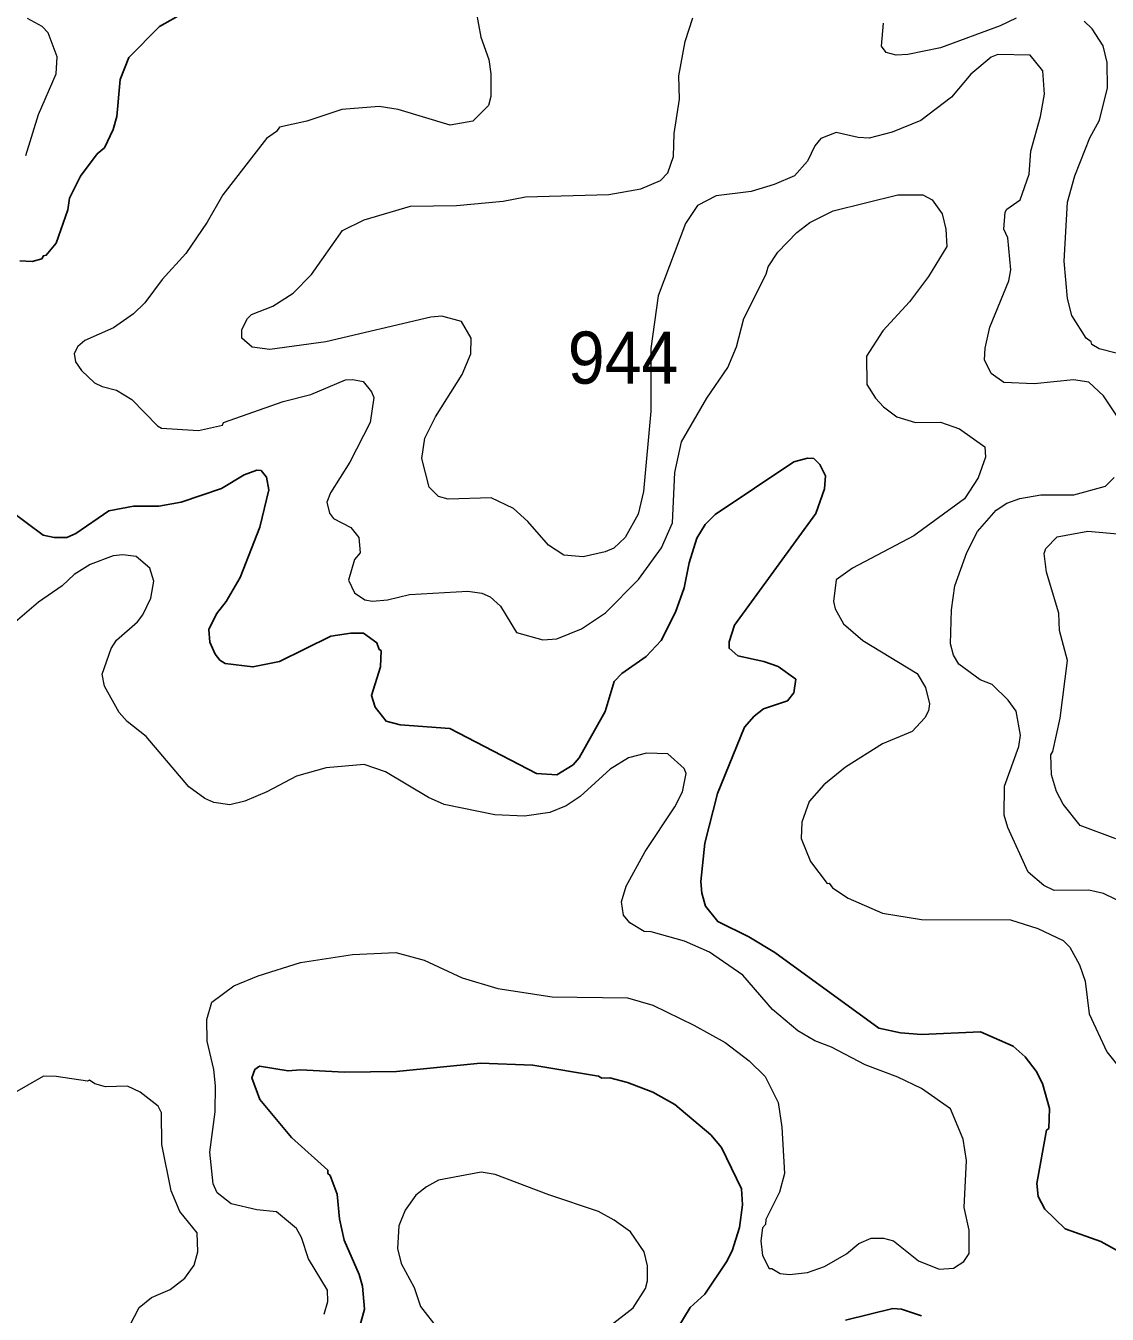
# Model space of a CAD drawing. Extents: x 447.8 to 473.9, y 7733.1 to 7760.8.
# Drawn here: x 458.238 to 459.898, y 7739.144 to 7741.122 of the extents above; entities that cross this region are included whole.
import ezdxf

# ---------------------------------------------------------------- set-up
doc = ezdxf.new("R2010")
doc.units = 0
doc.header["$LTSCALE"] = 0.032
doc.layers.add('1', color=7, linetype='Continuous', lineweight=25)
doc.layers.add('2', color=7, linetype='Continuous', lineweight=13)
doc.layers.add('21', color=7, linetype='Continuous')

msp = doc.modelspace()

# ---------------------------------------------------------------- linework, layer by layer
at = {"layer": '1'}
for points in [[(458.2289, 7740.7613), (458.248, 7740.7605), (458.2626, 7740.7642), (458.2651, 7740.7691), (458.2694, 7740.77), (458.2847, 7740.7883), (458.3024, 7740.8395), (458.3051, 7740.8577), (458.3219, 7740.8914), (458.3475, 7740.9256), (458.3587, 7740.9347), (458.3722, 7740.9629), (458.378, 7740.9829), (458.3827, 7741.0399), (458.3961, 7741.0733), (458.4434, 7741.1209), (458.5159, 7741.1624)], [(459.7983, 7739.4979), (459.7889, 7739.5169), (459.7718, 7739.5388), (459.7534, 7739.5556), (459.7034, 7739.5773), (459.6127, 7739.5735), (459.5807, 7739.5757), (459.5472, 7739.5832), (459.3877, 7739.699), (459.3478, 7739.7232), (459.3, 7739.7469), (459.2813, 7739.7706), (459.2756, 7739.7901), (459.2741, 7739.8082), (459.2805, 7739.8671), (459.2996, 7739.9433), (459.3413, 7740.0451), (459.3561, 7740.0622), (459.3703, 7740.0735), (459.4072, 7740.0859), (459.4167, 7740.0979), (459.4198, 7740.1187), (459.393, 7740.1383), (459.3709, 7740.1463), (459.3309, 7740.155), (459.3176, 7740.1664), (459.3174, 7740.1761), (459.3258, 7740.2021), (459.4504, 7740.3734), (459.4638, 7740.411), (459.4655, 7740.431), (459.4567, 7740.4488), (459.4474, 7740.458), (459.4376, 7740.4582), (459.417, 7740.4526), (459.296, 7740.3719), (459.281, 7740.3563), (459.2682, 7740.3356), (459.2563, 7740.2976), (459.2483, 7740.2591), (459.2351, 7740.2218), (459.2131, 7740.1785), (459.1902, 7740.1536), (459.1528, 7740.1278), (459.1413, 7740.1155), (459.1271, 7740.0691), (459.0873, 7739.9979), (459.078, 7739.9875), (459.0531, 7739.9719), (459.0221, 7739.9743), (458.889, 7740.0431), (458.8127, 7740.0486), (458.7911, 7740.0544), (458.7743, 7740.076), (458.7684, 7740.0937), (458.7827, 7740.138), (458.7835, 7740.1627), (458.7803, 7740.1645), (458.7766, 7740.1748), (458.7562, 7740.1896), (458.7367, 7740.1897), (458.7061, 7740.185), (458.6273, 7740.1459), (458.5867, 7740.1377), (458.5442, 7740.1432), (458.5361, 7740.1479), (458.5285, 7740.1572), (458.5207, 7740.1758), (458.519, 7740.195), (458.5306, 7740.2194), (458.5455, 7740.2384), (458.5669, 7740.2752), (458.5974, 7740.3521), (458.6111, 7740.4098), (458.6077, 7740.4289), (458.5991, 7740.4396), (458.5927, 7740.4398), (458.5732, 7740.4325), (458.5385, 7740.4119), (458.4765, 7740.3907), (458.4424, 7740.3846), (458.4032, 7740.3845), (458.3655, 7740.3774), (458.3149, 7740.3426), (458.3009, 7740.3365), (458.2814, 7740.3365), (458.2648, 7740.3402), (458.2124, 7740.379)], [(458.7396, 7739.0846), (458.7578, 7739.1514), (458.7547, 7739.1866), (458.7497, 7739.2049), (458.7267, 7739.2575), (458.7197, 7739.2903), (458.7161, 7739.328), (458.7054, 7739.3566), (458.7018, 7739.3597), (458.7016, 7739.3648), (458.646, 7739.4151), (458.5971, 7739.4734), (458.5849, 7739.5065), (458.5896, 7739.5195), (458.5965, 7739.5247), (458.6405, 7739.5173), (458.6599, 7739.5188), (458.7274, 7739.5156), (458.8072, 7739.5164), (458.9359, 7739.5292), (459.0163, 7739.526), (459.117, 7739.5092), (459.1221, 7739.506), (459.1344, 7739.5066), (459.1615, 7739.4996), (459.2002, 7739.4848), (459.2343, 7739.4657), (459.2895, 7739.4192), (459.3059, 7739.3996), (459.3367, 7739.3362), (459.3382, 7739.3117), (459.3335, 7739.2771), (459.322, 7739.2411), (459.3135, 7739.2241), (459.2802, 7739.1747), (459.2575, 7739.1543), (459.239, 7739.1231)], [(459.7921, 7739.3245), (459.7896, 7739.3444), (459.8048, 7739.4263), (459.808, 7739.429), (459.8094, 7739.4599), (459.7983, 7739.4979)], [(460.0781, 7739.1359), (460.0208, 7739.156), (460.0018, 7739.1688), (459.9653, 7739.2044), (459.9268, 7739.234), (459.8878, 7739.2552), (459.8334, 7739.2749), (459.8021, 7739.305), (459.7921, 7739.3245)], [(459.4962, 7739.1346), (459.5687, 7739.1525), (459.5821, 7739.1516), (459.6128, 7739.1414)]]:
    msp.add_lwpolyline(points, dxfattribs=at)
at = {"layer": '2'}
for points in [[(458.9256, 7741.1637), (458.9366, 7741.1047), (458.9486, 7741.0706), (458.9518, 7741.0482), (458.9517, 7741.0138), (458.9484, 7741), (458.924, 7740.9759), (458.8894, 7740.9697), (458.8094, 7740.9937), (458.7806, 7740.9985), (458.7229, 7740.9938), (458.6692, 7740.9757), (458.6273, 7740.9663), (458.6229, 7740.96), (458.6074, 7740.949), (458.5403, 7740.8628), (458.5165, 7740.8207), (458.4839, 7740.7728), (458.4471, 7740.7327), (458.4209, 7740.697), (458.4033, 7740.6801), (458.3725, 7740.6583), (458.3288, 7740.6392), (458.318, 7740.6298), (458.3123, 7740.6192), (458.3145, 7740.6061), (458.3236, 7740.5927), (458.3436, 7740.5742), (458.3551, 7740.5682), (458.3773, 7740.5627), (458.4006, 7740.5486), (458.44, 7740.508), (458.4462, 7740.5046), (458.5032, 7740.5008), (458.5397, 7740.509), (458.5415, 7740.5133), (458.6331, 7740.5452), (458.6754, 7740.5558), (458.7287, 7740.5784), (458.7402, 7740.5793), (458.7559, 7740.5761), (458.7686, 7740.5602), (458.7722, 7740.5514), (458.7668, 7740.5133), (458.7354, 7740.4519), (458.7058, 7740.4053), (458.7002, 7740.3907), (458.7041, 7740.3737), (458.7105, 7740.3655), (458.737, 7740.3516), (458.7491, 7740.3366), (458.7514, 7740.3127), (458.7427, 7740.3026), (458.7331, 7740.271), (458.7424, 7740.2516), (458.7583, 7740.2405), (458.7704, 7740.2387), (458.7931, 7740.241), (458.8268, 7740.249), (458.9165, 7740.2538), (458.9379, 7740.2509), (458.9508, 7740.2454), (458.9668, 7740.2309), (458.9912, 7740.1907), (459.0317, 7740.1794), (459.0533, 7740.1807), (459.091, 7740.196), (459.128, 7740.2208), (459.1782, 7740.2718), (459.2139, 7740.3204), (459.2308, 7740.3589), (459.2341, 7740.4361), (459.2442, 7740.4833), (459.2834, 7740.5506), (459.3157, 7740.5977), (459.3289, 7740.6293), (459.3403, 7740.6725), (459.3743, 7740.7406), (459.3776, 7740.7519), (459.3924, 7740.7747), (459.4215, 7740.8047), (459.4414, 7740.82), (459.477, 7740.838), (459.5763, 7740.8629), (459.6151, 7740.8627), (459.6291, 7740.855), (459.6444, 7740.8334)], [(458.238, 7740.9228), (458.2578, 7740.986), (458.2845, 7741.0486), (458.2864, 7741.0746), (458.2722, 7741.1112), (458.263, 7741.1212), (458.2406, 7741.1334)], [(459.6116, 7740.9766), (459.5677, 7740.9588), (459.5325, 7740.9497), (459.5155, 7740.9505), (459.4817, 7740.9583), (459.4583, 7740.9494), (459.4493, 7740.9381), (459.4379, 7740.9144), (459.4178, 7740.8916), (459.3867, 7740.8784), (459.3514, 7740.8679), (459.2978, 7740.8613), (459.2689, 7740.8465), (459.2507, 7740.8186), (459.2086, 7740.7075), (459.1972, 7740.6269), (459.1972, 7740.5307), (459.1859, 7740.4069), (459.178, 7740.3721), (459.1578, 7740.3365), (459.1406, 7740.3203), (459.1273, 7740.3142), (459.0937, 7740.3069), (459.0638, 7740.3093), (459.0405, 7740.3247), (459.0087, 7740.3612), (458.9866, 7740.3811), (458.9521, 7740.3972), (458.8864, 7740.3952), (458.8715, 7740.3992), (458.8573, 7740.4136), (458.8461, 7740.4579), (458.8505, 7740.489), (458.8667, 7740.5218), (458.9079, 7740.5868), (458.9213, 7740.6187), (458.9215, 7740.6428), (458.9068, 7740.6681), (458.8768, 7740.6762), (458.8597, 7740.6746), (458.6985, 7740.637), (458.6127, 7740.6252), (458.5857, 7740.6287), (458.5694, 7740.6424), (458.5696, 7740.6557), (458.5782, 7740.6728), (458.5843, 7740.6791), (458.6171, 7740.6917), (458.6483, 7740.7116), (458.6765, 7740.7401), (458.7239, 7740.808), (458.7575, 7740.8245), (458.8285, 7740.8454), (458.8993, 7740.8463), (458.9709, 7740.8528), (459.0048, 7740.8598), (459.1327, 7740.863), (459.1819, 7740.872), (459.2123, 7740.8848), (459.2233, 7740.8962), (459.2323, 7740.9213), (459.2332, 7740.9568), (459.2412, 7741.0094), (459.2405, 7741.0454), (459.2501, 7741.0983), (459.262, 7741.1345)], [(459.7579, 7741.1339), (459.7333, 7741.1222), (459.6421, 7741.0882), (459.5919, 7741.078), (459.574, 7741.0771), (459.5585, 7741.0814), (459.5515, 7741.0911), (459.5546, 7741.1265)], [(459.9679, 7740.605), (459.8856, 7740.6263), (459.874, 7740.6329), (459.8732, 7740.6367), (459.8656, 7740.6428), (459.8433, 7740.6775), (459.8369, 7740.7036), (459.832, 7740.7606), (459.837, 7740.8512), (459.8483, 7740.8918), (459.8711, 7740.9501), (459.886, 7740.9773), (459.8985, 7741.0271), (459.8977, 7741.0658), (459.8914, 7741.0912), (459.8749, 7741.1174), (459.8624, 7741.1292)], [(459.7796, 7741.0769), (459.7298, 7741.078), (459.7197, 7741.0738), (459.6883, 7741.048), (459.659, 7741.0124), (459.6116, 7740.9766)], [(459.9185, 7740.514), (459.8922, 7740.554), (459.8697, 7740.5749), (459.8461, 7740.5785), (459.7858, 7740.5723), (459.7391, 7740.5746), (459.7198, 7740.5882), (459.7094, 7740.6093), (459.7105, 7740.6274), (459.7179, 7740.6595), (459.7469, 7740.7305), (459.7501, 7740.7476), (459.7455, 7740.7966), (459.7391, 7740.8097), (459.7413, 7740.8358), (459.744, 7740.8405), (459.7644, 7740.8549), (459.7782, 7740.8943), (459.7807, 7740.9296), (459.7952, 7740.9829), (459.8015, 7741.0174), (459.7991, 7741.053), (459.7796, 7741.0769)], [(459.6444, 7740.8334), (459.6499, 7740.81), (459.6516, 7740.7832), (459.6235, 7740.7372), (459.5943, 7740.6982), (459.5536, 7740.6536)], [(459.5536, 7740.6536), (459.5284, 7740.6151), (459.529, 7740.5716), (459.5421, 7740.5503), (459.5543, 7740.5372), (459.575, 7740.5219), (459.6036, 7740.5128), (459.6421, 7740.5135), (459.6713, 7740.5033), (459.71, 7740.4759), (459.7109, 7740.4596), (459.6999, 7740.4281), (459.6786, 7740.3956), (459.6008, 7740.3392), (459.5067, 7740.2896), (459.4816, 7740.2716), (459.4777, 7740.2383), (459.4804, 7740.2267), (459.4933, 7740.204), (459.5228, 7740.1784), (459.6061, 7740.1275), (459.6187, 7740.1063), (459.625, 7740.0808), (459.6235, 7740.0704), (459.6181, 7740.0597), (459.5986, 7740.0384), (459.5531, 7740.0198), (459.4963, 7739.9836), (459.4629, 7739.9568), (459.4402, 7739.9311), (459.4293, 7739.8993), (459.428, 7739.8743), (459.4426, 7739.8389), (459.4681, 7739.8052), (459.4712, 7739.8056), (459.4761, 7739.7987), (459.5002, 7739.7826), (459.5527, 7739.7594), (459.6129, 7739.7498), (459.7494, 7739.7495), (459.7912, 7739.7363), (459.83, 7739.7178), (459.8406, 7739.7074), (459.8555, 7739.6801), (459.864, 7739.6551), (459.8701, 7739.605), (459.8973, 7739.5468), (459.9453, 7739.4865)], [(459.929, 7739.7721), (459.8921, 7739.7897), (459.8697, 7739.7951), (459.8163, 7739.7946), (459.8005, 7739.802), (459.7767, 7739.8224), (459.7452, 7739.891), (459.7399, 7739.9101), (459.74, 7739.9544), (459.7621, 7740.0155), (459.7646, 7740.0331), (459.7579, 7740.0698), (459.746, 7740.0866), (459.7215, 7740.1109), (459.7031, 7740.118), (459.6699, 7740.1419), (459.6619, 7740.1556), (459.6573, 7740.173), (459.6588, 7740.2255), (459.664, 7740.2624), (459.6825, 7740.3133), (459.6988, 7740.3457), (459.7272, 7740.3783), (459.7438, 7740.3893), (459.7638, 7740.3964), (459.7959, 7740.4021), (459.8468, 7740.4022), (459.8954, 7740.4155), (459.9085, 7740.4285)], [(459.9112, 7739.8738), (459.8563, 7739.894), (459.8303, 7739.9268), (459.8201, 7739.9465), (459.8121, 7739.9718), (459.8112, 7740.0026), (459.8145, 7740.0076), (459.8255, 7740.0588), (459.8368, 7740.1477), (459.8248, 7740.1937), (459.8238, 7740.2201), (459.8048, 7740.2832), (459.8009, 7740.3121), (459.8034, 7740.3198), (459.8212, 7740.3373), (459.8681, 7740.346), (459.9252, 7740.3413)], [(458.4072, 7740.3072), (458.3871, 7740.3099), (458.3724, 7740.3082), (458.3369, 7740.295), (458.3121, 7740.2795), (458.294, 7740.2622), (458.2577, 7740.2374), (458.1637, 7740.1573)], [(458.4096, 7740.2071), (458.4179, 7740.2179), (458.43, 7740.2434), (458.4347, 7740.2695), (458.4284, 7740.2892), (458.4072, 7740.3072)], [(458.5575, 7739.6478), (458.5947, 7739.6635), (458.6597, 7739.6839), (458.7393, 7739.696), (458.8059, 7739.6991), (458.8497, 7739.6875), (458.9076, 7739.6605), (458.9627, 7739.6439), (459.0457, 7739.6311), (459.1618, 7739.6294), (459.2006, 7739.6181), (459.2636, 7739.5877), (459.3115, 7739.5609), (459.3481, 7739.533), (459.3731, 7739.5086), (459.3927, 7739.4691), (459.3983, 7739.431), (459.4024, 7739.3598), (459.3951, 7739.3313), (459.3737, 7739.2892), (459.3732, 7739.2814), (459.3687, 7739.2764), (459.3663, 7739.2563), (459.3687, 7739.2338), (459.379, 7739.2138), (459.3829, 7739.2141), (459.3957, 7739.2063), (459.41, 7739.2048), (459.438, 7739.2079), (459.4639, 7739.217), (459.4975, 7739.2367), (459.5167, 7739.2525), (459.5358, 7739.2607), (459.5546, 7739.2607), (459.5698, 7739.2567), (459.6083, 7739.226), (459.6397, 7739.2127), (459.6618, 7739.2143), (459.678, 7739.2248), (459.6862, 7739.2371), (459.6862, 7739.2728), (459.6781, 7739.3076), (459.6819, 7739.38), (459.6765, 7739.4127), (459.6573, 7739.4592), (459.6126, 7739.4906), (459.5764, 7739.5079), (459.5264, 7739.5265), (459.4747, 7739.5539), (459.4491, 7739.5636), (459.4231, 7739.5789), (459.3841, 7739.6116), (459.3385, 7739.6645), (459.2876, 7739.6995), (459.2491, 7739.7166), (459.1978, 7739.7311), (459.1869, 7739.7317), (459.1651, 7739.7449), (459.1554, 7739.7566), (459.1523, 7739.7769), (459.1594, 7739.8011), (459.1885, 7739.8544), (459.2342, 7739.9231), (459.2462, 7739.9459), (459.2515, 7739.974), (459.2483, 7739.982), (459.2235, 7740.0044), (459.1907, 7740.0053), (459.1633, 7739.9982), (459.1349, 7739.9807), (459.0887, 7739.9386), (459.0675, 7739.9246), (459.0423, 7739.9142), (459.0035, 7739.9084), (458.9579, 7739.9108), (458.8804, 7739.9266), (458.8562, 7739.937), (458.7902, 7739.9764), (458.7573, 7739.9878), (458.6992, 7739.983), (458.6533, 7739.97), (458.6081, 7739.9457), (458.5744, 7739.9314), (458.5514, 7739.9261), (458.5266, 7739.9297), (458.5128, 7739.9355), (458.4883, 7739.9535), (458.423, 7740.0308), (458.3936, 7740.0539), (458.3814, 7740.0678), (458.3587, 7740.1083), (458.3555, 7740.1268), (458.3693, 7740.166), (458.3772, 7740.1786), (458.4096, 7740.2071)], [(458.5294, 7739.4943), (458.5269, 7739.5195), (458.5166, 7739.5629), (458.5158, 7739.5961), (458.5236, 7739.6227), (458.5575, 7739.6478)], [(458.391, 7739.1138), (458.4118, 7739.1541), (458.4309, 7739.1693), (458.4598, 7739.1819), (458.482, 7739.199), (458.4965, 7739.2191), (458.5021, 7739.2398), (458.5013, 7739.2689), (458.4746, 7739.3014), (458.4611, 7739.3331), (458.4469, 7739.4044), (458.4461, 7739.4528), (458.4414, 7739.4631), (458.4137, 7739.4848), (458.3939, 7739.4939), (458.3602, 7739.4928), (458.3439, 7739.4974), (458.3357, 7739.5033), (458.3328, 7739.5015), (458.2848, 7739.5088), (458.2654, 7739.5092), (458.1962, 7739.4701)], [(458.6961, 7739.1437), (458.7018, 7739.1634), (458.7009, 7739.1808), (458.672, 7739.2289), (458.6611, 7739.2617), (458.6535, 7739.2753), (458.6227, 7739.3008), (458.5924, 7739.3041), (458.5535, 7739.3134), (458.532, 7739.3302), (458.5255, 7739.344), (458.5207, 7739.3928), (458.5286, 7739.4547), (458.5294, 7739.4943)], [(459.1316, 7739.1235), (459.1702, 7739.1538), (459.189, 7739.1834), (459.1923, 7739.1949), (459.1923, 7739.2181), (459.1869, 7739.2395), (459.166, 7739.2701), (459.1412, 7739.2883), (459.1169, 7739.3014), (459.0407, 7739.327), (458.9582, 7739.3585), (458.9369, 7739.3618), (458.8715, 7739.3495), (458.853, 7739.3396), (458.8369, 7739.3268), (458.8201, 7739.3034), (458.8107, 7739.2796), (458.8084, 7739.2449), (458.814, 7739.2218), (458.8339, 7739.1848), (458.8441, 7739.1557), (458.8708, 7739.1209)]]:
    msp.add_lwpolyline(points, dxfattribs=at)

# ---------------------------------------------------------------- texts
at = {"layer": '21', "width": 0.95}
msp.add_text('944', height=0.08, dxfattribs=at).set_placement((459.07, 7740.5727))

doc.saveas('drawing.dxf')
